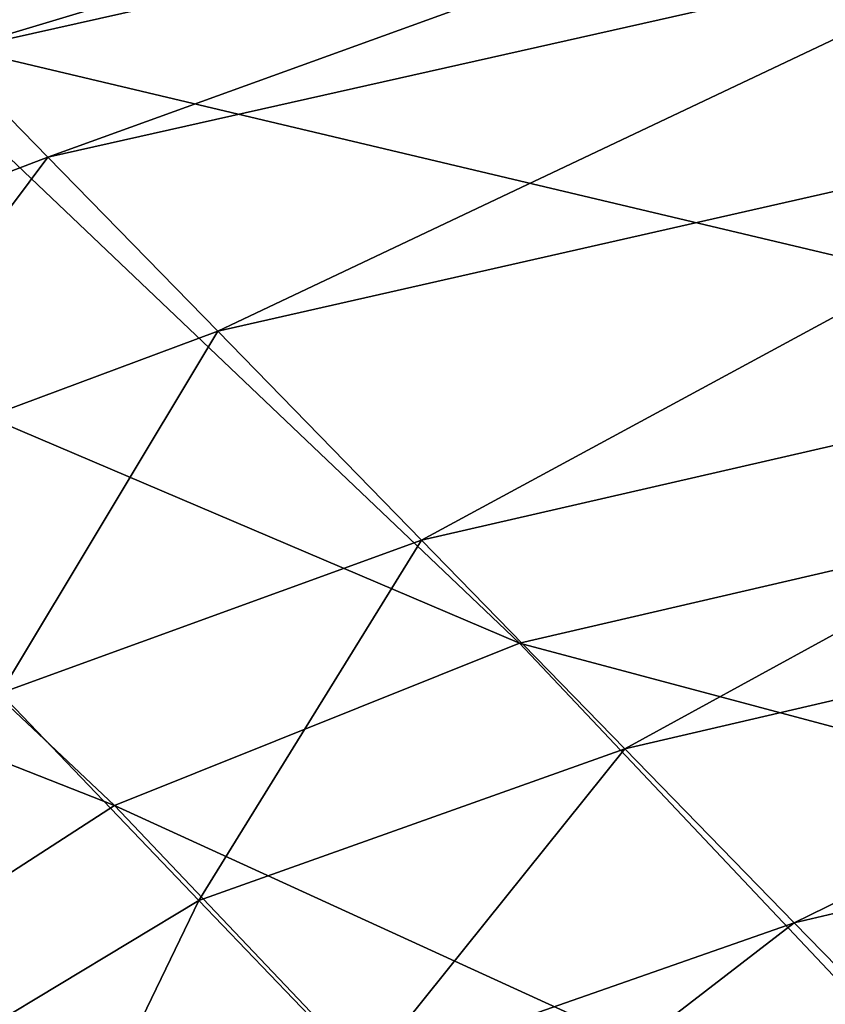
# Model space of a CAD drawing. Header units: millimetres. Extents: x 2387 to 13955, y -4964 to 364.
# Tile 966 of 1056: x 4473 to 4500, y 256 to 290. Entities that reach past the tile are written whole.
import ezdxf

# ---------------------------------------------------------------- set-up
doc = ezdxf.new("R2010")
doc.units = ezdxf.units.MM
doc.header["$MEASUREMENT"] = 0
doc.layers.add('Predefinito', color=7, linetype='Continuous', true_color=0x000000)

# ---------------------------------------------------------------- blocks, each defined once
blk = doc.blocks.new('Blocco 08')
at = {"layer": 'Predefinito'}
for points in [[(-434.487, 16.229, 1231.309), (-469.36, 8.427, 1231.48), (-467.303, 6.368, 1232.164)], [(-467.303, 6.368, 1232.164), (-432.519, 14.167, 1231.989), (-434.487, 16.229, 1231.309)], [(-434.991, 15.903, 730.763), (-469.804, 7.23, 730.924), (-477.413, 14.456, 776.095)], [(-469.804, 7.23, 730.924), (-434.991, 15.903, 730.763), (-414.424, -5.891, 608.422)], [(-432.519, 14.167, 1231.989), (-467.303, 6.368, 1232.164), (-463.838, 2.829, 1232.745)], [(-463.838, 2.829, 1232.745), (-429.187, 10.628, 1232.565), (-432.519, 14.167, 1231.989)], [(-429.187, 10.628, 1232.565), (-463.838, 2.829, 1232.745), (-458.075, -3.072, 1233.289)], [(-458.075, -3.072, 1233.289), (-423.649, 4.738, 1233.098), (-429.187, 10.628, 1232.565)], [(-483.553, 1.556, 730.802), (-469.804, 7.23, 730.924), (-447.854, -13.655, 608.625)], [(-414.424, -5.891, 608.422), (-447.854, -13.655, 608.625), (-469.804, 7.23, 730.924)], [(-477.804, -2.49, 1232.625), (-463.838, 2.829, 1232.745), (-467.303, 6.368, 1232.164)], [(-423.649, 4.738, 1233.098), (-458.075, -3.072, 1233.289), (-451.176, -10.156, 1233.534)], [(-451.176, -10.156, 1233.534), (-417.024, -2.316, 1233.323), (-423.649, 4.738, 1233.098)], [(-463.838, 2.829, 1232.745), (-477.804, -2.49, 1232.625), (-472.184, -8.324, 1233.165)], [(-472.184, -8.324, 1233.165), (-458.075, -3.072, 1233.289), (-463.838, 2.829, 1232.745)], [(-495.061, -5.979, 730.572), (-483.553, 1.556, 730.802), (-461.579, -19.151, 608.479)], [(-447.854, -13.655, 608.625), (-461.579, -19.151, 608.479), (-483.553, 1.556, 730.802)], [(-417.024, -2.316, 1233.323), (-451.176, -10.156, 1233.534), (-444.285, -17.236, 1233.232)], [(-444.285, -17.236, 1233.232), (-410.415, -9.358, 1232.996), (-417.024, -2.316, 1233.323)], [(-458.075, -3.072, 1233.289), (-472.184, -8.324, 1233.165), (-465.452, -15.343, 1233.393)], [(-465.452, -15.343, 1233.393), (-451.176, -10.156, 1233.534), (-458.075, -3.072, 1233.289)], [(-461.579, -19.151, 608.479), (-473.085, -26.593, 608.251), (-495.061, -5.979, 730.572)], [(-447.854, -13.655, 608.625), (-414.424, -5.891, 608.422), (-396.059, -27.472, 486.04)], [(-410.415, -9.358, 1232.996), (-444.285, -17.236, 1233.232), (-438.541, -23.133, 1232.655)], [(-438.541, -23.133, 1232.655), (-404.913, -15.22, 1232.396), (-410.415, -9.358, 1232.996)], [(-451.176, -10.156, 1233.534), (-465.452, -15.343, 1233.393), (-458.723, -22.375, 1233.079)], [(-458.723, -22.375, 1233.079), (-444.285, -17.236, 1233.232), (-451.176, -10.156, 1233.534)], [(-461.579, -19.151, 608.479), (-447.854, -13.655, 608.625), (-428.281, -34.392, 486.326)], [(-396.059, -27.472, 486.04), (-428.281, -34.392, 486.326), (-447.854, -13.655, 608.625)], [(-470.547, -29.503, 1232.846), (-458.723, -22.375, 1233.079), (-465.452, -15.343, 1233.393)], [(-404.913, -15.22, 1232.396), (-438.541, -23.133, 1232.655), (-435.091, -26.668, 1232.064)], [(-444.285, -17.236, 1233.232), (-458.723, -22.375, 1233.079), (-453.109, -28.239, 1232.499)], [(-453.109, -28.239, 1232.499), (-438.541, -23.133, 1232.655), (-444.285, -17.236, 1233.232)], [(-473.085, -26.593, 608.251), (-461.579, -19.151, 608.479), (-442.059, -39.725, 486.202)], [(-428.281, -34.392, 486.326), (-442.059, -39.725, 486.202), (-461.579, -19.151, 608.479)], [(-458.723, -22.375, 1233.079), (-470.547, -29.503, 1232.846), (-464.976, -35.328, 1232.26)], [(-464.976, -35.328, 1232.26), (-453.109, -28.239, 1232.499), (-458.723, -22.375, 1233.079)], [(-438.541, -23.133, 1232.655), (-453.109, -28.239, 1232.499), (-449.733, -31.757, 1231.911)], [(-449.733, -31.757, 1231.911), (-435.091, -26.668, 1232.064), (-438.541, -23.133, 1232.655)]]:
    blk.add_3dface(points, dxfattribs=at)

msp = doc.modelspace()

# ---------------------------------------------------------------- block references
at = {"layer": 'Predefinito'}
msp.add_blockref('Blocco 08', (4937.65, 282.162), dxfattribs=at)

doc.saveas('drawing.dxf')
